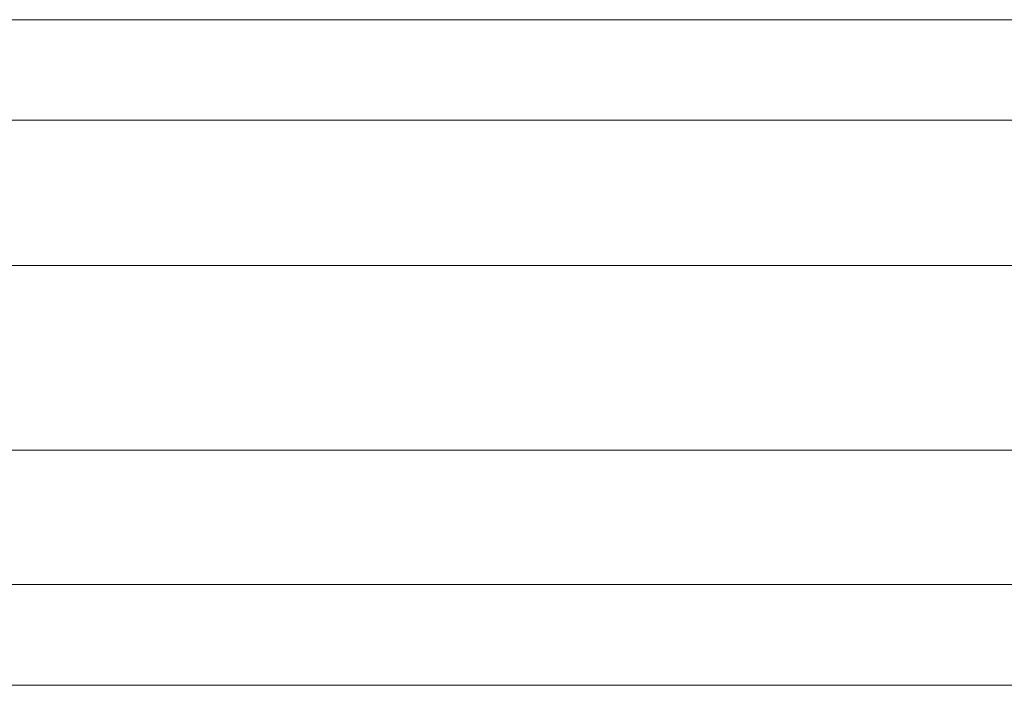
# Model space of a CAD drawing. Header units: millimetres. Extents: x -13532 to 2392, y -5241 to 5322.
# Tile 346 of 401: x -2374 to -2351, y -2001 to -1985. Entities that reach past the tile are written whole.
import ezdxf

# ---------------------------------------------------------------- set-up
doc = ezdxf.new("R2010")
doc.units = ezdxf.units.MM
doc.layers.add('drzwi - AGP1', color=7, linetype='Continuous', lineweight=13, true_color=0x7f7f7f)
doc.layers.add('uwagi', color=7, linetype='Continuous', lineweight=50, true_color=0xf82f6b, plot=False)

# ---------------------------------------------------------------- blocks, each defined once
blk = doc.blocks.new('wz1')
at = {"layer": 'drzwi - AGP1'}
blk.add_lwpolyline([(-11391.107, 589.308), (-11495.607, 589.308), (-11495.607, 591.704), (-11391.107, 591.704)], close=True, dxfattribs=at)
for points in [[(-11513.607, 585.854), (-11393.607, 585.854)], [(-11512.458, 581.454), (-11393.607, 581.454)], [(-11512.458, 578.254), (-11393.607, 578.254)], [(-11513.607, 575.854), (-11393.607, 575.854)]]:
    blk.add_lwpolyline(points, dxfattribs=at)

msp = doc.modelspace()

# ---------------------------------------------------------------- block references
at = {"layer": 'uwagi'}
msp.add_blockref('wz1', (9063.865, -2576.7661), dxfattribs=at)

doc.saveas('drawing.dxf')
